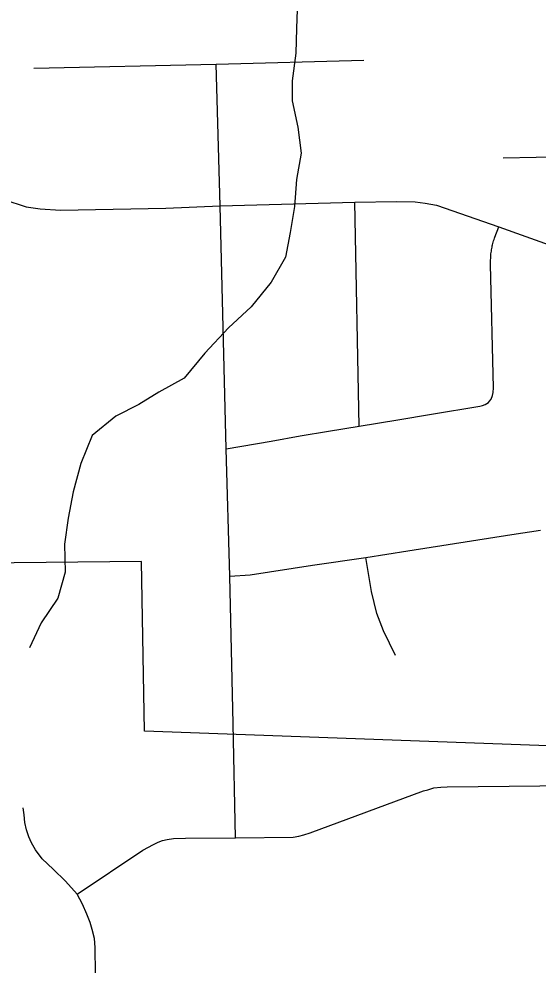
# Model space of a CAD drawing. Extents: x 0 to 34, y 0 to 22.
# Drawn here: x 4.8755 to 5.0034, y 14.9075 to 15.1407 of the extents above; entities that cross this region are included whole.
import ezdxf

# ---------------------------------------------------------------- set-up
doc = ezdxf.new("R2010")
doc.units = 0
for name, color, linetype in [('GM_X_City_Street', 7, 'Continuous'), ('GM_X_Corporation', 7, 'Continuous'), ('GM_X_Minor_River', 7, 'Continuous'), ('GM_X_Township_Road', 7, 'Continuous')]:
    doc.layers.add(name, color=color, linetype=linetype)

msp = doc.modelspace()

# ---------------------------------------------------------------- linework, layer by layer
at = {"layer": 'GM_X_City_Street'}
msp.add_line((4.959294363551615, 15.040317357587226), (4.958272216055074, 15.09555094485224), dxfattribs=at)
for points in [[(4.879178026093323, 15.128582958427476), (4.924081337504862, 15.129552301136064), (4.960512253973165, 15.13058066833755)], [(4.927492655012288, 15.003348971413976), (4.926545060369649, 15.034709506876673), (4.9250444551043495, 15.094625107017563), (4.924081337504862, 15.129552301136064)], [(5.009827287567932, 15.106685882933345), (5.002923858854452, 15.106558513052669), (4.994842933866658, 15.10640626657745)], [(4.871730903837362, 15.096181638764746), (4.877289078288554, 15.094413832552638), (4.880743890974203, 15.093907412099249), (4.885755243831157, 15.093571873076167), (4.911694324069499, 15.094078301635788), (4.9250444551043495, 15.094625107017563), (4.958272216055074, 15.09555094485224), (4.968524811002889, 15.09574668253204), (4.973122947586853, 15.095613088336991), (4.975586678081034, 15.095345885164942), (4.978385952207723, 15.094814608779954), (4.993712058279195, 15.089483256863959), (5.029360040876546, 15.076770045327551), (5.033625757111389, 15.07549000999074), (5.0354991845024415, 15.074996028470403), (5.037155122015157, 15.074557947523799), (5.039087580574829, 15.074290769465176), (5.0410200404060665, 15.074091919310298), (5.045083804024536, 15.074225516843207), (5.048016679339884, 15.074557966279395), (5.050682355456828, 15.074890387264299), (5.060276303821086, 15.076490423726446)], [(4.926545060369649, 15.034709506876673), (4.937620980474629, 15.036676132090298), (4.944754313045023, 15.037918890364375), (4.951750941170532, 15.039068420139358), (4.959294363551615, 15.040317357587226), (4.968891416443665, 15.041914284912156), (4.977186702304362, 15.043315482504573), (4.989079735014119, 15.045263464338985), (4.9897259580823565, 15.045428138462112), (4.990378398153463, 15.045664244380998), (4.991179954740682, 15.04616445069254), (4.991490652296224, 15.046537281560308), (4.991829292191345, 15.0470126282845), (4.992180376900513, 15.0479136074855), (4.992329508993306, 15.04866237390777), (4.992428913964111, 15.04981189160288), (4.991695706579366, 15.08017825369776), (4.991819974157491, 15.082803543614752), (4.991860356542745, 15.08312976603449), (4.99190697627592, 15.083455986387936), (4.991959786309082, 15.083782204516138), (4.992015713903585, 15.084105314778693), (4.992077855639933, 15.084428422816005), (4.992146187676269, 15.084751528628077), (4.992220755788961, 15.085071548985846), (4.992301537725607, 15.085391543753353), (4.992385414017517, 15.085708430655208), (4.992475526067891, 15.086022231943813), (4.99257183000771, 15.086339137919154), (4.992671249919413, 15.086649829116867), (4.992776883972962, 15.086960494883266), (4.993712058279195, 15.089483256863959)], [(4.927492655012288, 15.003348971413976), (4.932491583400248, 15.003700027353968), (4.947839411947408, 15.00604882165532), (4.9609471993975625, 15.00795020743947), (4.971317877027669, 15.009587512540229), (4.9969773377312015, 15.013610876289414), (5.0040329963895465, 15.014713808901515)], [(4.968254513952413, 14.983769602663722), (4.965312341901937, 14.98991495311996), (4.963709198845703, 14.994162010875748), (4.962407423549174, 14.999602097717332), (4.9609471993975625, 15.00795020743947)]]:
    msp.add_lwpolyline(points, dxfattribs=at)
at = {"layer": 'GM_X_Corporation'}
msp.add_lwpolyline([(5.6567488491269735, 14.862306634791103), (5.572093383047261, 14.862325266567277), (5.573755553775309, 14.777138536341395), (5.398324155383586, 14.773199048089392), (5.289348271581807, 14.74877920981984), (5.226030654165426, 14.836625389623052), (5.188655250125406, 14.888481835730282), (5.144954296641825, 14.950510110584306), (5.120012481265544, 14.951488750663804), (5.09853483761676, 14.95813742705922), (4.906428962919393, 14.965130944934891), (4.905698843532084, 15.006980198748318), (4.670398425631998, 15.004522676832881)], dxfattribs=at)
at = {"layer": 'GM_X_Minor_River'}
msp.add_lwpolyline([(4.944015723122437, 15.14307846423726), (4.943858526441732, 15.138335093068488), (4.943708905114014, 15.13226217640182), (4.942806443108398, 15.125425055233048), (4.9428386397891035, 15.120492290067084), (4.944208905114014, 15.1140510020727), (4.945010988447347, 15.107604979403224), (4.943915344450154, 15.10114664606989), (4.9433907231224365, 15.09450270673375), (4.942296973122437, 15.088044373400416), (4.941199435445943, 15.081964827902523), (4.937635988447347, 15.075870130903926), (4.932745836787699, 15.06976596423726), (4.927091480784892, 15.064604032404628), (4.921254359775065, 15.058303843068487), (4.916174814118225, 15.052198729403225), (4.909939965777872, 15.048741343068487), (4.905029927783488, 15.045672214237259), (4.899359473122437, 15.042788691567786), (4.893512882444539, 15.038005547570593), (4.890713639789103, 15.031157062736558), (4.888864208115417, 15.024123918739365), (4.8875791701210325, 15.017664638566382), (4.886673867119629, 15.0112072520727), (4.886908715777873, 15.00437770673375), (4.8850564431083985, 14.997914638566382), (4.880924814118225, 14.991815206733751), (4.8781208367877, 14.985725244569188)], dxfattribs=at)
at = {"layer": 'GM_X_Township_Road'}
for p, q in [((4.928253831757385, 14.966961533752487), (4.927492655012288, 15.003348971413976)), ((4.928887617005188, 14.938860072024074), (4.928253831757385, 14.966961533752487))]:
    msp.add_line(p, q, dxfattribs=at)
for points in [[(4.889856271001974, 14.924938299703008), (4.9060398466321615, 14.935821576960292), (4.90860300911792, 14.937247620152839), (4.909799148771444, 14.93781618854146), (4.910883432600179, 14.938157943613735), (4.912020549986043, 14.938443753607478), (4.91356154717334, 14.93867056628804), (4.916522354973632, 14.938785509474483), (4.928887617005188, 14.938860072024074), (4.943070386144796, 14.939015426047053), (4.944440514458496, 14.939279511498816), (4.9457081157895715, 14.939596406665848), (4.947236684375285, 14.940071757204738), (4.975182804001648, 14.950405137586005), (4.976236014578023, 14.9507189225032), (4.977764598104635, 14.951144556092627), (4.979451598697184, 14.951355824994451), (4.981032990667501, 14.951408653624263), (5.019138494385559, 14.951859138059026)], [(4.894414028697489, 14.899011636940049), (4.894299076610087, 14.91183049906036), (4.894072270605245, 14.914054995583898), (4.893531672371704, 14.916270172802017), (4.893047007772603, 14.917985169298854), (4.892248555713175, 14.920038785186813), (4.89110834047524, 14.92248698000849), (4.889856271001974, 14.924938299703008), (4.886973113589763, 14.928147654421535), (4.8838848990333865, 14.931092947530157), (4.881219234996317, 14.933690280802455), (4.879535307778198, 14.935933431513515), (4.878550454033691, 14.937617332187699), (4.877919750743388, 14.939093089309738), (4.877357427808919, 14.940845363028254), (4.876937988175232, 14.94260073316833), (4.876726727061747, 14.94449590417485), (4.876515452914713, 14.9462481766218)]]:
    msp.add_lwpolyline(points, dxfattribs=at)

doc.saveas('drawing.dxf')
